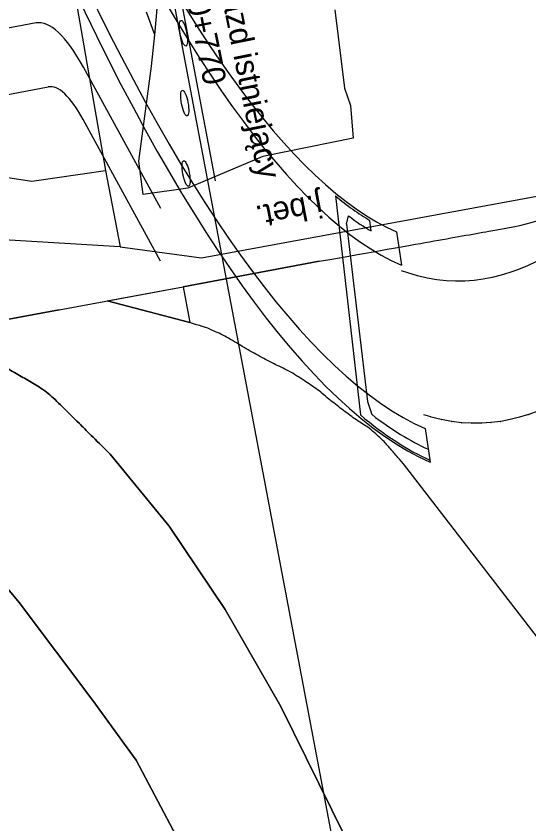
# Model space of a CAD drawing. Extents: x 6541740 to 6566395, y 5525066 to 5530361.
# Drawn here: x 6557376.33 to 6557403.94, y 5526125.72 to 5526169.2 of the extents above; entities that cross this region are included whole.
import ezdxf

# ---------------------------------------------------------------- set-up
doc = ezdxf.new("R2010")
doc.units = 0
for name, color, linetype in [('ps_wymiarowanie', 7, 'Continuous'), ('TOR_PRZEK_P-teren istniejacy', 7, 'Continuous'), ('TOR_PS_OPIS_T-numeracja torow i rozjazdow', 7, 'Continuous'), ('TOR_PS_OPIS_T-opis geometrii-wzdluz_cz torowa', 7, 'Continuous'), ('TOR_PS_OPIS_T-symbole geometrii', 7, 'Continuous'), ('TOR_PS_T-rowy otwarte nieumocnione', 7, 'Continuous'), ('TOR_W-warstwa dodatkowa 2', 7, 'Continuous')]:
    doc.layers.add(name, color=color, linetype=linetype)

msp = doc.modelspace()

# ---------------------------------------------------------------- linework, layer by layer
at = {"layer": 'ps_wymiarowanie'}
for p, q in [((6557386.306, 5526156.188), (6557405.44, 5526159.699)), ((6557386.306, 5526156.188), (6557405.44, 5526159.699)), ((6557381.927, 5526156.782), (6557386.306, 5526156.188)), ((6557381.927, 5526156.782), (6557386.306, 5526156.188))]:
    msp.add_line(p, q, dxfattribs=at)
for points in [[(6557383.8, 5526168.184), (6557384.135, 5526172.047), (6557384.065, 5526174.565), (6557383.98, 5526177.483)], [(6557383.8, 5526168.184), (6557384.135, 5526172.047), (6557384.065, 5526174.565), (6557383.98, 5526177.483)], [(6557378.894, 5526173.804), (6557381.135, 5526160.889)], [(6557378.894, 5526173.804), (6557381.135, 5526160.889)], [(6557393.495, 5526169.536), (6557394.007, 5526165.327), (6557394.34, 5526164.386), (6557394.49, 5526162.626), (6557389.624, 5526161.642), (6557385.58, 5526159.944), (6557383.17, 5526159.596), (6557382.929, 5526161.385), (6557383.628, 5526166.498), (6557383.8, 5526168.184), (6557383.35, 5526169.413)], [(6557393.495, 5526169.536), (6557394.007, 5526165.327), (6557394.34, 5526164.386), (6557394.49, 5526162.626), (6557389.624, 5526161.642), (6557385.58, 5526159.944), (6557383.17, 5526159.596), (6557382.929, 5526161.385), (6557383.628, 5526166.498), (6557383.8, 5526168.184), (6557383.35, 5526169.413)], [(6557367.042, 5526158.657), (6557370.903, 5526160.972), (6557372.341, 5526161.041), (6557377.18, 5526160.311), (6557381.135, 5526160.889), (6557381.927, 5526156.782), (6557372.97, 5526157.322), (6557371.791, 5526156.809), (6557367.67, 5526155.184)], [(6557367.042, 5526158.657), (6557370.903, 5526160.972), (6557372.341, 5526161.041), (6557377.18, 5526160.311), (6557381.135, 5526160.889), (6557381.927, 5526156.782), (6557372.97, 5526157.322), (6557371.791, 5526156.809), (6557367.67, 5526155.184)]]:
    msp.add_lwpolyline(points, dxfattribs=at)
at = {"layer": 'TOR_PS_OPIS_T-numeracja torow i rozjazdow'}
msp.add_line((6557372.942, 5526232.727), (6557397.412, 5526103.435), dxfattribs=at)
at = {"layer": 'TOR_PS_OPIS_T-opis geometrii-wzdluz_cz torowa'}
msp.add_line((6557379.911, 5526198.037), (6557387.058, 5526160.329), dxfattribs=at)
at = {"layer": 'TOR_PS_OPIS_T-symbole geometrii'}
for p, q in [((6557398.667, 5526147.623), (6557398.286, 5526147.743)), ((6557398.667, 5526147.623), (6557398.286, 5526147.743)), ((6557399.223, 5526147.482), (6557398.685, 5526147.618)), ((6557399.223, 5526147.482), (6557398.685, 5526147.618)), ((6557403.435, 5526147.605), (6557402.942, 5526147.482)), ((6557403.435, 5526147.605), (6557402.942, 5526147.482)), ((6557403.933, 5526147.758), (6557403.446, 5526147.608)), ((6557403.933, 5526147.758), (6557403.446, 5526147.608)), ((6557404.426, 5526147.937), (6557403.944, 5526147.762)), ((6557404.426, 5526147.937), (6557403.944, 5526147.762)), ((6557399.772, 5526147.38), (6557399.239, 5526147.479)), ((6557399.772, 5526147.38), (6557399.239, 5526147.479)), ((6557400.314, 5526147.313), (6557399.788, 5526147.377)), ((6557400.314, 5526147.313), (6557399.788, 5526147.377)), ((6557400.85, 5526147.281), (6557400.329, 5526147.312)), ((6557400.85, 5526147.281), (6557400.329, 5526147.312)), ((6557401.379, 5526147.283), (6557400.864, 5526147.281)), ((6557401.379, 5526147.283), (6557400.864, 5526147.281)), ((6557401.902, 5526147.318), (6557401.393, 5526147.284)), ((6557401.902, 5526147.318), (6557401.393, 5526147.284)), ((6557402.419, 5526147.384), (6557401.916, 5526147.319)), ((6557402.419, 5526147.384), (6557401.916, 5526147.319)), ((6557402.93, 5526147.48), (6557402.432, 5526147.386)), ((6557402.93, 5526147.48), (6557402.432, 5526147.386))]:
    msp.add_line(p, q, dxfattribs=at)
msp.add_lwpolyline([(6557404.327, 5526155.979), (6557403.863, 5526155.762), (6557403.395, 5526155.568), (6557402.923, 5526155.397), (6557402.447, 5526155.251), (6557401.966, 5526155.131), (6557401.48, 5526155.037), (6557400.99, 5526154.971), (6557400.495, 5526154.934), (6557399.995, 5526154.927), (6557399.49, 5526154.951), (6557398.98, 5526155.006), (6557398.465, 5526155.094), (6557397.945, 5526155.216), (6557397.42, 5526155.372), (6557397.091, 5526155.492)], dxfattribs=at)
msp.add_lwpolyline([(6557404.327, 5526155.979), (6557403.863, 5526155.762), (6557403.395, 5526155.568), (6557402.923, 5526155.397), (6557402.447, 5526155.251), (6557401.966, 5526155.131), (6557401.48, 5526155.037), (6557400.99, 5526154.971), (6557400.495, 5526154.934), (6557399.995, 5526154.927), (6557399.49, 5526154.951), (6557398.98, 5526155.006), (6557398.465, 5526155.094), (6557397.945, 5526155.216), (6557397.42, 5526155.372), (6557397.091, 5526155.492)], dxfattribs=at)
for centre, start_param, end_param in [((6557398.136, 5526151.052), 6.149375, 6.168002), ((6557398.136, 5526151.052), 6.149375, 6.168002), ((6557402.771, 5526151.041), 0.014108, 0.027804), ((6557402.771, 5526151.041), 0.014108, 0.027804), ((6557403.258, 5526151.191), 0.027804, 0.040948), ((6557403.258, 5526151.191), 0.027804, 0.040948), ((6557398.674, 5526150.917), 6.168002, 6.18608), ((6557398.674, 5526150.917), 6.168002, 6.18608), ((6557399.206, 5526150.818), 6.18608, 6.203611), ((6557399.206, 5526150.818), 6.18608, 6.203611), ((6557399.732, 5526150.754), 6.203611, 6.220595), ((6557399.732, 5526150.754), 6.203611, 6.220595), ((6557400.253, 5526150.723), 6.220595, 6.23703), ((6557400.253, 5526150.723), 6.220595, 6.23703), ((6557400.768, 5526150.726), 6.23703, 6.252917), ((6557400.768, 5526150.726), 6.23703, 6.252917), ((6557401.277, 5526150.76), 6.252917, 6.268257), ((6557401.277, 5526150.76), 6.252917, 6.268257), ((6557401.78, 5526150.824), 6.268257, 6.283049), ((6557401.78, 5526150.824), 6.268257, 6.283049), ((6557402.278, 5526150.919), 6.283049, 6.297293), ((6557402.278, 5526150.919), 6.283049, 6.297293)]:
    msp.add_ellipse(centre, major_axis=(0.652, -3.439), ratio=0.25, start_param=start_param, end_param=end_param, dxfattribs=at)
at = {"layer": 'TOR_PS_T-rowy otwarte nieumocnione'}
for p, q in [((6557378.648, 5526153.388), (6557385.317, 5526154.632)), ((6557378.648, 5526153.388), (6557385.317, 5526154.632)), ((6557378.648, 5526153.388), (6557385.317, 5526154.632)), ((6557378.648, 5526153.388), (6557385.317, 5526154.632)), ((6557378.648, 5526153.388), (6557385.317, 5526154.632)), ((6557378.648, 5526153.388), (6557385.317, 5526154.632)), ((6557385.684, 5526152.701), (6557381.234, 5526153.87)), ((6557381.234, 5526153.87), (6557385.684, 5526152.701)), ((6557385.684, 5526152.701), (6557381.234, 5526153.87)), ((6557381.234, 5526153.87), (6557385.684, 5526152.701))]:
    msp.add_line(p, q, dxfattribs=at)
for points in [[(6557385.317, 5526154.632), (6557392.659, 5526156.002)], [(6557385.317, 5526154.632), (6557392.659, 5526156.002)], [(6557392.659, 5526156.002), (6557385.317, 5526154.632)], [(6557385.317, 5526154.632), (6557392.659, 5526156.002)], [(6557385.317, 5526154.632), (6557392.659, 5526156.002)], [(6557392.659, 5526156.002), (6557385.317, 5526154.632)], [(6557374.164, 5526152.551), (6557374.472, 5526152.609), (6557378.648, 5526153.388)], [(6557374.164, 5526152.551), (6557374.472, 5526152.609), (6557378.648, 5526153.388)], [(6557378.648, 5526153.388), (6557374.472, 5526152.609), (6557374.164, 5526152.551)], [(6557374.164, 5526152.551), (6557374.472, 5526152.609), (6557378.648, 5526153.388)], [(6557374.164, 5526152.551), (6557374.472, 5526152.609), (6557378.648, 5526153.388)], [(6557378.648, 5526153.388), (6557374.472, 5526152.609), (6557374.164, 5526152.551)], [(6557381.396, 5526145.621), (6557384.574, 5526141.753), (6557387.585, 5526137.264), (6557390.589, 5526132.03), (6557395.385, 5526122.324), (6557401.08, 5526110.957), (6557403.668, 5526105.771)], [(6557403.668, 5526105.771), (6557401.08, 5526110.957), (6557395.385, 5526122.324), (6557390.589, 5526132.03), (6557387.585, 5526137.264), (6557384.574, 5526141.753), (6557381.396, 5526145.621)], [(6557381.396, 5526145.621), (6557384.574, 5526141.753), (6557387.585, 5526137.264), (6557390.589, 5526132.03), (6557395.385, 5526122.324), (6557401.08, 5526110.957), (6557403.668, 5526105.771)], [(6557403.668, 5526105.771), (6557401.08, 5526110.957), (6557395.385, 5526122.324), (6557390.589, 5526132.03), (6557387.585, 5526137.264), (6557384.574, 5526141.753), (6557381.396, 5526145.621)], [(6557419.616, 5526118.832), (6557416.122, 5526122.179), (6557411.509, 5526127.36), (6557408.417, 5526131.265), (6557404.415, 5526135.744), (6557397.189, 5526145.106)], [(6557419.616, 5526118.832), (6557416.122, 5526122.179), (6557411.509, 5526127.36), (6557408.417, 5526131.265), (6557404.415, 5526135.744), (6557397.189, 5526145.106)], [(6557419.616, 5526118.832), (6557416.122, 5526122.179), (6557411.509, 5526127.36), (6557408.417, 5526131.265), (6557404.415, 5526135.744), (6557397.189, 5526145.106)], [(6557419.616, 5526118.832), (6557416.122, 5526122.179), (6557411.509, 5526127.36), (6557408.417, 5526131.265), (6557404.415, 5526135.744), (6557397.189, 5526145.106)], [(6557376.494, 5526137.633), (6557373.791, 5526140.839), (6557372.894, 5526141.721)], [(6557372.894, 5526141.721), (6557373.791, 5526140.839), (6557376.494, 5526137.633)], [(6557376.494, 5526137.633), (6557373.791, 5526140.839), (6557372.894, 5526141.721)], [(6557372.894, 5526141.721), (6557373.791, 5526140.839), (6557376.494, 5526137.633)], [(6557392.778, 5526109.441), (6557391.176, 5526112.92), (6557388.764, 5526117.845), (6557382.789, 5526129.144), (6557382.309, 5526129.806), (6557380.455, 5526132.355), (6557376.494, 5526137.633)], [(6557376.494, 5526137.633), (6557380.455, 5526132.355), (6557382.309, 5526129.806), (6557382.789, 5526129.144), (6557388.764, 5526117.845), (6557391.176, 5526112.92), (6557392.778, 5526109.441)], [(6557392.778, 5526109.441), (6557391.176, 5526112.92), (6557388.764, 5526117.845), (6557382.789, 5526129.144), (6557382.309, 5526129.806), (6557380.455, 5526132.355), (6557376.494, 5526137.633)], [(6557376.494, 5526137.633), (6557380.455, 5526132.355), (6557382.309, 5526129.806), (6557382.789, 5526129.144), (6557388.764, 5526117.845), (6557391.176, 5526112.92), (6557392.778, 5526109.441)]]:
    msp.add_lwpolyline(points, dxfattribs=at)
msp.add_lwpolyline([(6557381.234, 5526153.87), (6557385.317, 5526154.632), (6557385.684, 5526152.701)], close=True, dxfattribs=at)
msp.add_lwpolyline([(6557381.234, 5526153.87), (6557385.317, 5526154.632), (6557385.684, 5526152.701)], close=True, dxfattribs=at)
for points in [[(6557392.659, 5526156.002), (6557395.76, 5526156.551), (6557398.86, 5526157.099), (6557401.961, 5526157.648), (6557404.075, 5526158.022), (6557406.121, 5526158.769), (6557408.077, 5526159.928), (6557408.523, 5526160.192), (6557408.969, 5526160.456), (6557409.415, 5526160.72), (6557409.861, 5526160.984), (6557410.306, 5526161.248), (6557410.752, 5526161.512)], [(6557392.659, 5526156.002), (6557395.76, 5526156.551), (6557398.86, 5526157.099), (6557401.961, 5526157.648), (6557404.075, 5526158.022), (6557406.121, 5526158.769), (6557408.077, 5526159.928), (6557408.523, 5526160.192), (6557408.969, 5526160.456), (6557409.415, 5526160.72), (6557409.861, 5526160.984), (6557410.306, 5526161.248), (6557410.752, 5526161.512)], [(6557392.659, 5526156.002), (6557395.76, 5526156.551), (6557398.86, 5526157.099), (6557401.961, 5526157.648), (6557404.075, 5526158.022), (6557406.121, 5526158.769), (6557408.077, 5526159.928), (6557408.523, 5526160.192), (6557408.969, 5526160.456), (6557409.415, 5526160.72), (6557409.861, 5526160.984), (6557410.306, 5526161.248), (6557410.752, 5526161.512)], [(6557392.659, 5526156.002), (6557395.76, 5526156.551), (6557398.86, 5526157.099), (6557401.961, 5526157.648), (6557404.075, 5526158.022), (6557406.121, 5526158.769), (6557408.077, 5526159.928), (6557408.523, 5526160.192), (6557408.969, 5526160.456), (6557409.415, 5526160.72), (6557409.861, 5526160.984), (6557410.306, 5526161.248), (6557410.752, 5526161.512)], [(6557392.659, 5526156.002), (6557395.76, 5526156.551), (6557398.86, 5526157.099), (6557401.961, 5526157.648), (6557404.075, 5526158.022), (6557406.121, 5526158.769), (6557408.077, 5526159.928), (6557408.523, 5526160.192), (6557408.969, 5526160.456), (6557409.415, 5526160.72), (6557409.861, 5526160.984), (6557410.306, 5526161.248), (6557410.752, 5526161.512)], [(6557392.659, 5526156.002), (6557395.76, 5526156.551), (6557398.86, 5526157.099), (6557401.961, 5526157.648), (6557404.075, 5526158.022), (6557406.121, 5526158.769), (6557408.077, 5526159.928), (6557408.523, 5526160.192), (6557408.969, 5526160.456), (6557409.415, 5526160.72), (6557409.861, 5526160.984), (6557410.306, 5526161.248), (6557410.752, 5526161.512)], [(6557397.189, 5526145.106), (6557397.002, 5526145.317), (6557396.815, 5526145.528), (6557396.629, 5526145.738), (6557396.442, 5526145.949), (6557396.251, 5526146.197), (6557396.068, 5526146.371), (6557395.352, 5526147.05), (6557394.666, 5526147.436), (6557393.965, 5526147.969), (6557393.264, 5526148.502), (6557392.553, 5526149.115), (6557391.862, 5526149.567), (6557391.012, 5526150.124), (6557390.188, 5526150.483), (6557389.35, 5526150.941), (6557388.513, 5526151.399), (6557387.662, 5526151.951), (6557386.839, 5526152.315), (6557386.447, 5526152.488), (6557386.069, 5526152.572), (6557385.684, 5526152.701)], [(6557397.189, 5526145.106), (6557397.002, 5526145.317), (6557396.815, 5526145.528), (6557396.629, 5526145.738), (6557396.442, 5526145.949), (6557396.251, 5526146.197), (6557396.068, 5526146.371), (6557395.352, 5526147.05), (6557394.666, 5526147.436), (6557393.965, 5526147.969), (6557393.264, 5526148.502), (6557392.553, 5526149.115), (6557391.862, 5526149.567), (6557391.012, 5526150.124), (6557390.188, 5526150.483), (6557389.35, 5526150.941), (6557388.513, 5526151.399), (6557387.662, 5526151.951), (6557386.839, 5526152.315), (6557386.447, 5526152.488), (6557386.069, 5526152.572), (6557385.684, 5526152.701)], [(6557397.189, 5526145.106), (6557397.002, 5526145.317), (6557396.815, 5526145.528), (6557396.629, 5526145.738), (6557396.442, 5526145.949), (6557396.251, 5526146.197), (6557396.068, 5526146.371), (6557395.352, 5526147.05), (6557394.666, 5526147.436), (6557393.965, 5526147.969), (6557393.264, 5526148.502), (6557392.553, 5526149.115), (6557391.862, 5526149.567), (6557391.012, 5526150.124), (6557390.188, 5526150.483), (6557389.35, 5526150.941), (6557388.513, 5526151.399), (6557387.662, 5526151.951), (6557386.839, 5526152.315), (6557386.447, 5526152.488), (6557386.069, 5526152.572), (6557385.684, 5526152.701)], [(6557397.189, 5526145.106), (6557397.002, 5526145.317), (6557396.815, 5526145.528), (6557396.629, 5526145.738), (6557396.442, 5526145.949), (6557396.251, 5526146.197), (6557396.068, 5526146.371), (6557395.352, 5526147.05), (6557394.666, 5526147.436), (6557393.965, 5526147.969), (6557393.264, 5526148.502), (6557392.553, 5526149.115), (6557391.862, 5526149.567), (6557391.012, 5526150.124), (6557390.188, 5526150.483), (6557389.35, 5526150.941), (6557388.513, 5526151.399), (6557387.662, 5526151.951), (6557386.839, 5526152.315), (6557386.447, 5526152.488), (6557386.069, 5526152.572), (6557385.684, 5526152.701)], [(6557374.454, 5526151.038), (6557375.171, 5526150.627), (6557375.888, 5526150.217), (6557376.605, 5526149.806), (6557377.32, 5526149.396), (6557378.046, 5526148.935), (6557378.799, 5526148.19), (6557379.665, 5526147.333), (6557380.53, 5526146.477), (6557381.396, 5526145.621)], [(6557381.396, 5526145.621), (6557380.53, 5526146.477), (6557379.665, 5526147.333), (6557378.799, 5526148.19), (6557378.046, 5526148.935), (6557377.32, 5526149.396), (6557376.605, 5526149.806), (6557375.888, 5526150.217), (6557375.171, 5526150.627), (6557374.454, 5526151.038)], [(6557374.454, 5526151.038), (6557375.171, 5526150.627), (6557375.888, 5526150.217), (6557376.605, 5526149.806), (6557377.32, 5526149.396), (6557378.046, 5526148.935), (6557378.799, 5526148.19), (6557379.665, 5526147.333), (6557380.53, 5526146.477), (6557381.396, 5526145.621)], [(6557381.396, 5526145.621), (6557380.53, 5526146.477), (6557379.665, 5526147.333), (6557378.799, 5526148.19), (6557378.046, 5526148.935), (6557377.32, 5526149.396), (6557376.605, 5526149.806), (6557375.888, 5526150.217), (6557375.171, 5526150.627), (6557374.454, 5526151.038)]]:
    msp.add_open_spline(points, degree=3, dxfattribs=at)
at = {"layer": 'TOR_W-warstwa dodatkowa 2'}
for p, q in [((6557377.403, 5526168.828), (6557353.615, 5526164.32)), ((6557377.403, 5526168.828), (6557353.615, 5526164.32)), ((6557384.122, 5526158.835), (6557379.95, 5526166.454)), ((6557384.122, 5526158.835), (6557379.95, 5526166.454)), ((6557358.799, 5526161.74), (6557378.054, 5526165.389)), ((6557358.799, 5526161.74), (6557378.054, 5526165.389)), ((6557384.113, 5526156.011), (6557379.941, 5526163.631)), ((6557384.113, 5526156.011), (6557379.941, 5526163.631)), ((6557393.522, 5526159.521), (6557394.877, 5526147.729)), ((6557393.522, 5526159.521), (6557394.877, 5526147.729)), ((6557394.13, 5526157.997), (6557394.233, 5526158.449)), ((6557394.13, 5526157.997), (6557394.233, 5526158.449)), ((6557394.13, 5526157.997), (6557395.253, 5526148.461)), ((6557394.13, 5526157.997), (6557395.253, 5526148.461)), ((6557395.45, 5526157.634), (6557395.387, 5526158.176)), ((6557395.45, 5526157.634), (6557395.387, 5526158.176)), ((6557396.815, 5526157.595), (6557397.079, 5526155.788)), ((6557396.815, 5526157.595), (6557397.079, 5526155.788)), ((6557395.253, 5526148.461), (6557395.496, 5526147.749)), ((6557395.253, 5526148.461), (6557395.496, 5526147.749)), ((6557398.367, 5526146.998), (6557398.632, 5526145.191)), ((6557398.367, 5526146.998), (6557398.632, 5526145.191))]:
    msp.add_line(p, q, dxfattribs=at)
for centre, major_axis, start_param, end_param in [((6557383.441, 5526249.051), (-17.786, 93.829), 1.68324, 2.974591), ((6557383.441, 5526249.051), (-17.786, 93.829), 1.68324, 2.974591), ((6557383.441, 5526249.051), (-17.441, 92.012), 1.68324, 2.974572), ((6557383.441, 5526249.051), (-17.441, 92.012), 1.68324, 2.974572), ((6557383.441, 5526249.051), (-19.806, 104.489), 1.683306, 2.974684), ((6557383.441, 5526249.051), (-19.806, 104.489), 1.683306, 2.974684), ((6557383.441, 5526249.051), (-19.462, 102.672), 1.68324, 2.97467), ((6557383.441, 5526249.051), (-19.462, 102.672), 1.68324, 2.97467), ((6557379.917, 5526155.564), (-2.514, 13.264), 5.626567, 6.283178), ((6557379.917, 5526155.564), (-2.514, 13.264), 5.626567, 6.283178), ((6557379.917, 5526155.564), (-1.862, 9.825), 5.626567, 6.283181), ((6557379.917, 5526155.564), (-1.862, 9.825), 5.626567, 6.283181), ((6557383.37, 5526249.108), (-17.475, 92.188), 2.85152, 2.921281), ((6557383.37, 5526249.108), (-17.475, 92.188), 2.85152, 2.921281), ((6557387.229, 5526218.181), (-11.611, 61.255), 2.865906, 2.934891), ((6557387.229, 5526218.181), (-11.611, 61.255), 2.865906, 2.934891), ((6557383.621, 5526248.905), (-19.773, 104.313), 2.843969, 2.96885), ((6557383.621, 5526248.905), (-19.773, 104.313), 2.843969, 2.96885), ((6557383.621, 5526248.905), (-19.661, 103.723), 2.866421, 2.968812), ((6557383.621, 5526248.905), (-19.661, 103.723), 2.866421, 2.968812)]:
    msp.add_ellipse(centre, major_axis=major_axis, ratio=0.25, start_param=start_param, end_param=end_param, dxfattribs=at)
for centre in [(6557385.341, 5526168.272), (6557385.341, 5526168.272), (6557385.41, 5526164.517), (6557385.41, 5526164.517), (6557385.482, 5526160.728), (6557385.482, 5526160.728)]:
    msp.add_ellipse(centre, major_axis=(-0.13, 0.688), ratio=0.25, dxfattribs=at)

# ---------------------------------------------------------------- texts
at = {"layer": 'TOR_PRZEK_P-teren istniejacy'}
msp.add_text('j.bet.', height=1.2509, rotation=190.8722, dxfattribs=at).set_placement((6557392.701, 5526159.636))
msp.add_text('j.bet.', height=1.2509, rotation=190.8722, dxfattribs=at).set_placement((6557392.701, 5526159.636))
at = {"layer": 'TOR_PS_OPIS_T-opis geometrii-wzdluz_cz torowa'}
for s, p in [('Przejazd istniejący ', (6557386.644, 5526173.933)), ('km 60+770', (6557384.806, 5526173.562))]:
    msp.add_text(s, height=1.25, rotation=281.4331, dxfattribs=at).set_placement(p)

doc.saveas('drawing.dxf')
